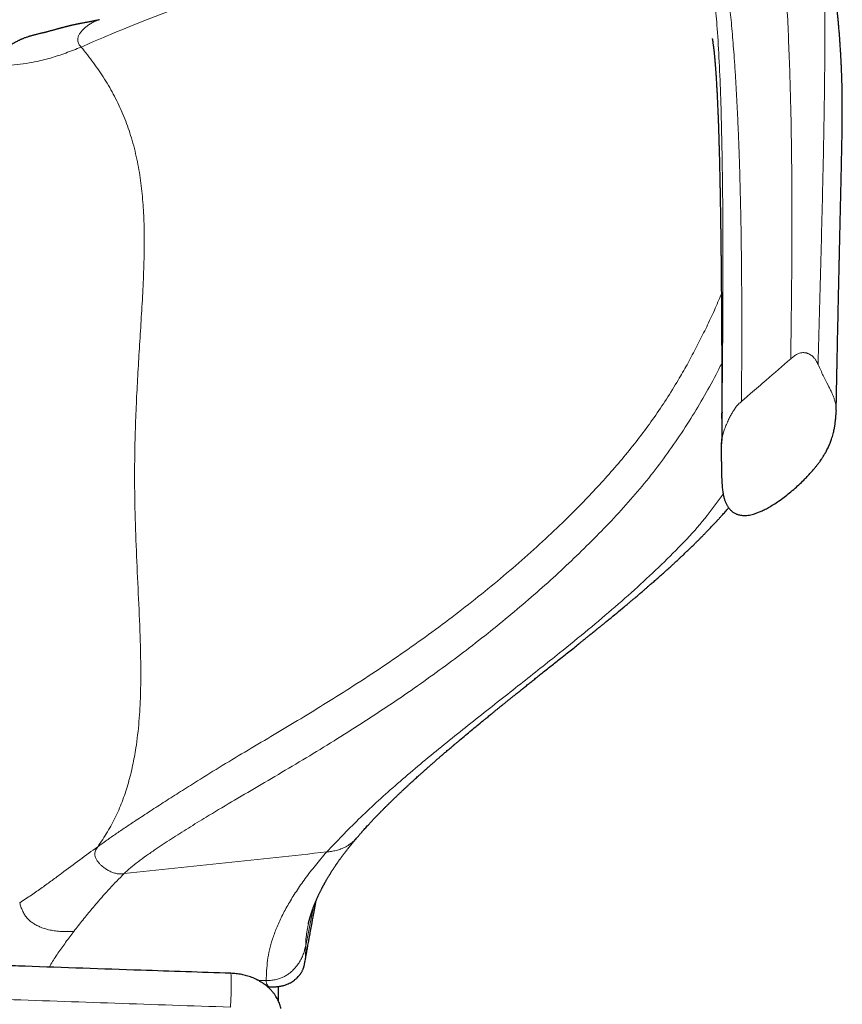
# Model space of a CAD drawing. Header units: millimetres. Extents: x 8 to 1329, y 12 to 1074.
# Tile 233 of 619: x 1265 to 1304, y 164 to 210. Entities that reach past the tile are written whole.
import ezdxf

# ---------------------------------------------------------------- set-up
doc = ezdxf.new("R2010")
doc.units = ezdxf.units.MM

msp = doc.modelspace()

# ---------------------------------------------------------------- linework, layer by layer
at = {"color": 7, "linetype": 'Continuous', "lineweight": 30}
for p, q in [((1303.609, 192.108), (1303.607, 192.014)), ((1298.256, 191.732), (1298.259, 191.982)), ((1298.242, 190.506), (1298.245, 190.604)), ((1281.155, 172.095), (1281.146, 172.085)), ((1278.689, 166.199), (1278.69, 166.208)), ((1276.952, 165.077), (1277.081, 165.08))]:
    msp.add_line(p, q, dxfattribs=at)
at = {"color": 252, "linetype": 'Continuous', "lineweight": 0}
for p, q in [((1278.734, 167.02), (1279.107, 168.835)), ((1276.531, 165.372), (1276.88, 165.38)), ((1276.536, 165.369), (1276.88, 165.377)), ((1276.88, 165.377), (1276.88, 165.38))]:
    msp.add_line(p, q, dxfattribs=at)
for points, knots in [([(1301.483, 194.534), (1301.499, 195.672), (1301.531, 197.948), (1301.548, 201.309), (1301.526, 204.6), (1301.456, 207.75), (1301.351, 210.304), (1301.249, 212.255), (1301.16, 213.685), (1301.069, 214.893), (1300.969, 215.966), (1300.858, 216.828), (1300.731, 217.44), (1300.562, 217.892), (1300.359, 218.083), (1300.166, 218.037), (1300.073, 217.987), (1300.069, 217.985)], [0, 0, 0, 0, 0.077394, 0.154764, 0.232184, 0.309527, 0.386892, 0.435241, 0.483588, 0.531972, 0.580311, 0.64473, 0.709274, 0.773721, 0.884257, 0.994804, 1, 1, 1, 1]), ([(1287.659, 215.559), (1287.736, 215.568), (1288.083, 215.608), (1288.667, 215.666), (1289.395, 215.734), (1290.073, 215.789), (1290.706, 215.837), (1291.31, 215.877), (1291.884, 215.913), (1292.427, 215.945), (1292.933, 215.973), (1293.4, 216), (1293.829, 216.026), (1294.227, 216.054), (1294.594, 216.085), (1294.927, 216.12), (1295.232, 216.162), (1295.512, 216.207), (1295.772, 216.256), (1296.017, 216.304), (1296.246, 216.358), (1296.461, 216.409), (1296.663, 216.445), (1296.827, 216.455), (1296.966, 216.439), (1297.085, 216.404), (1297.204, 216.344), (1297.324, 216.254), (1297.432, 216.141), (1297.529, 216.012), (1297.615, 215.877), (1297.7, 215.716), (1297.784, 215.526), (1297.863, 215.32), (1297.935, 215.104), (1298, 214.884), (1298.065, 214.64), (1298.129, 214.371), (1298.192, 214.081), (1298.252, 213.771), (1298.311, 213.441), (1298.368, 213.084), (1298.425, 212.701), (1298.481, 212.293), (1298.535, 211.861), (1298.588, 211.404), (1298.639, 210.924), (1298.689, 210.421), (1298.736, 209.896), (1298.781, 209.352), (1298.828, 208.742), (1298.875, 208.061), (1298.922, 207.307), (1298.964, 206.531), (1299.002, 205.737), (1299.037, 204.928), (1299.069, 204.055), (1299.098, 203.117), (1299.124, 202.114), (1299.146, 201.098), (1299.165, 199.924), (1299.18, 198.59), (1299.189, 197.095), (1299.19, 195.586), (1299.185, 194.068), (1299.176, 193.049), (1299.172, 192.54)], [0, 0, 0, 0, 0.007877, 0.035505, 0.063134, 0.088461, 0.113789, 0.139116, 0.164442, 0.189767, 0.215093, 0.239709, 0.264324, 0.288937, 0.313552, 0.338169, 0.362345, 0.386519, 0.410694, 0.434867, 0.459044, 0.483222, 0.507397, 0.531565, 0.546761, 0.561962, 0.577161, 0.592355, 0.607543, 0.618523, 0.629502, 0.640492, 0.651492, 0.662494, 0.671135, 0.679771, 0.688401, 0.697027, 0.705651, 0.713819, 0.721992, 0.730177, 0.738363, 0.746544, 0.75472, 0.762895, 0.771071, 0.779248, 0.787424, 0.795599, 0.803774, 0.814031, 0.824291, 0.834552, 0.844806, 0.855056, 0.865307, 0.877392, 0.889482, 0.901576, 0.91367, 0.930938, 0.948199, 0.965463, 0.98273, 1, 1, 1, 1]), ([(1302.812, 216.288), (1302.814, 216.278), (1302.827, 216.221), (1302.849, 216.098), (1302.878, 215.915), (1302.906, 215.707), (1302.93, 215.489), (1302.952, 215.267), (1302.971, 215.044), (1302.988, 214.801), (1303.005, 214.534), (1303.02, 214.243), (1303.034, 213.926), (1303.047, 213.569), (1303.059, 213.167), (1303.069, 212.718), (1303.077, 212.24), (1303.083, 211.737), (1303.087, 211.209), (1303.089, 210.645), (1303.089, 210.045), (1303.087, 209.409), (1303.083, 208.755), (1303.078, 208.083), (1303.07, 207.397), (1303.061, 206.696), (1303.049, 205.894), (1303.034, 204.988), (1303.014, 203.975), (1302.991, 202.948), (1302.964, 201.759), (1302.93, 200.406), (1302.89, 198.887), (1302.848, 197.355), (1302.806, 195.815), (1302.778, 194.783), (1302.764, 194.267)], [0, 0, 0, 0, 0.005251, 0.030547, 0.055854, 0.081201, 0.10652, 0.126984, 0.147349, 0.167761, 0.188413, 0.209482, 0.230889, 0.252379, 0.277304, 0.302144, 0.327047, 0.352018, 0.376975, 0.401891, 0.428685, 0.45551, 0.482319, 0.509074, 0.535831, 0.562647, 0.58948, 0.626303, 0.663106, 0.699944, 0.736747, 0.789379, 0.842085, 0.894733, 0.947389, 1, 1, 1, 1]), ([(1298.259, 191.982), (1298.267, 192.672), (1298.289, 194.543), (1298.306, 197.554), (1298.305, 200.525), (1298.285, 202.967), (1298.253, 204.902), (1298.204, 206.752), (1298.134, 208.481), (1298.044, 209.964), (1297.939, 211.197), (1297.823, 212.192), (1297.687, 213.065), (1297.54, 213.733), (1297.388, 214.24), (1297.243, 214.605), (1297.096, 214.875), (1296.949, 215.07), (1296.801, 215.206), (1296.651, 215.292), (1296.378, 215.37), (1296.002, 215.259), (1295.393, 215.062), (1294.667, 214.932), (1293.783, 214.862), (1292.693, 214.827), (1291.305, 214.792), (1289.575, 214.734), (1287.525, 214.579), (1285.268, 214.309), (1282.82, 213.903), (1280.438, 213.389), (1278.207, 212.805), (1276.204, 212.199), (1274.244, 211.538), (1272.481, 210.894), (1270.852, 210.274), (1269.362, 209.664), (1268.589, 209.326), (1268.201, 209.157)], [0, 0, 0, 0, 0.0149484, 0.0405487, 0.0661492, 0.0815234, 0.0968971, 0.112246, 0.1276413, 0.1429733, 0.1557663, 0.1685776, 0.1813312, 0.1958854, 0.2075955, 0.2192183, 0.2307877, 0.2423397, 0.2539146, 0.2655021, 0.277072, 0.3182331, 0.3594035, 0.4005702, 0.4412533, 0.481612, 0.5219457, 0.5703508, 0.618745, 0.6667011, 0.7143626, 0.7619234, 0.7959625, 0.8299737, 0.8639414, 0.8979912, 0.9319568, 0.9659652, 1, 1, 1, 1]), ([(1268.201, 209.157), (1268.182, 209.18), (1268.143, 209.227), (1268.09, 209.302), (1268.053, 209.386), (1268.036, 209.476), (1268.043, 209.568), (1268.073, 209.67), (1268.13, 209.779), (1268.211, 209.89), (1268.305, 209.991), (1268.418, 210.094), (1268.552, 210.196), (1268.708, 210.295), (1268.874, 210.375), (1268.992, 210.425), (1269.056, 210.439), (1269.06, 210.44)], [0, 0, 0, 0, 0.049693, 0.099349, 0.149056, 0.198412, 0.24804, 0.297788, 0.372181, 0.446663, 0.521237, 0.595787, 0.695157, 0.794517, 0.893788, 0.993321, 1, 1, 1, 1]), ([(1262.771, 208.319), (1262.833, 208.315), (1262.967, 208.308), (1263.162, 208.297), (1263.356, 208.288), (1263.534, 208.282), (1263.695, 208.277), (1263.847, 208.275), (1263.995, 208.274), (1264.187, 208.274), (1264.415, 208.278), (1264.668, 208.289), (1265.039, 208.313), (1265.496, 208.363), (1266.111, 208.471), (1266.766, 208.635), (1267.479, 208.867), (1267.961, 209.06), (1268.201, 209.157)], [0, 0, 0, 0, 0.018262, 0.03926, 0.060868, 0.081551, 0.101575, 0.121536, 0.141791, 0.162134, 0.203964, 0.244975, 0.286198, 0.396479, 0.505587, 0.670855, 0.835435, 1, 1, 1, 1]), ([(1268.98, 171.651), (1269.137, 171.882), (1269.451, 172.344), (1269.845, 173.083), (1270.17, 173.854), (1270.428, 174.649), (1270.628, 175.461), (1270.801, 176.42), (1270.927, 177.528), (1270.994, 178.779), (1271.006, 180.03), (1270.974, 181.53), (1270.898, 183.28), (1270.798, 185.281), (1270.726, 187.282), (1270.7, 189.287), (1270.733, 191.062), (1270.796, 192.6), (1270.866, 193.9), (1270.944, 195.193), (1271.027, 196.489), (1271.103, 197.785), (1271.153, 198.989), (1271.171, 200.102), (1271.151, 201.122), (1271.086, 202.141), (1270.964, 203.154), (1270.773, 204.157), (1270.508, 205.111), (1270.174, 206.012), (1269.778, 206.854), (1269.313, 207.66), (1268.788, 208.432), (1268.397, 208.915), (1268.201, 209.157)], [0, 0, 0, 0, 0.021594, 0.043198, 0.064804, 0.086432, 0.108064, 0.129708, 0.162185, 0.194646, 0.227061, 0.259449, 0.311318, 0.363263, 0.4152, 0.466982, 0.519157, 0.55325, 0.586688, 0.620357, 0.653989, 0.68762, 0.721275, 0.747725, 0.774149, 0.800612, 0.827035, 0.853411, 0.879884, 0.903911, 0.927896, 0.951938, 0.975981, 1, 1, 1, 1]), ([(1298.23, 197.587), (1298.191, 197.49), (1298.048, 197.134), (1297.775, 196.517), (1297.403, 195.749), (1297.017, 194.994), (1296.624, 194.254), (1296.171, 193.469), (1295.659, 192.643), (1295.083, 191.786), (1294.475, 190.954), (1293.831, 190.136), (1293.148, 189.329), (1292.429, 188.529), (1291.599, 187.657), (1290.649, 186.715), (1289.576, 185.711), (1288.456, 184.721), (1287.289, 183.744), (1286.078, 182.783), (1284.825, 181.837), (1283.53, 180.906), (1282.186, 179.986), (1280.864, 179.122), (1279.581, 178.315), (1278.347, 177.563), (1277.105, 176.822), (1275.872, 176.093), (1274.669, 175.369), (1273.642, 174.729), (1272.772, 174.179), (1272.052, 173.718), (1271.357, 173.269), (1270.744, 172.867), (1270.216, 172.514), (1269.769, 172.21), (1269.361, 171.926), (1269.107, 171.742), (1268.98, 171.651)], [0, 0, 0, 0, 0.00843, 0.031241, 0.054054, 0.076876, 0.099691, 0.122508, 0.151612, 0.180716, 0.20982, 0.238921, 0.268021, 0.297131, 0.326258, 0.364017, 0.401773, 0.439526, 0.477279, 0.515033, 0.552111, 0.589192, 0.626277, 0.66334, 0.694759, 0.726181, 0.757603, 0.789025, 0.820447, 0.851869, 0.872608, 0.893345, 0.914084, 0.934822, 0.951116, 0.967411, 0.983705, 1, 1, 1, 1]), ([(1301.483, 194.534), (1301.1, 194.199), (1300.476, 193.652), (1299.704, 192.99), (1299.315, 192.661), (1299.172, 192.54)], [0, 0, 0, 0, 0.499997, 0.815101, 1, 1, 1, 1]), ([(1301.483, 194.534), (1301.51, 194.558), (1301.562, 194.603), (1301.639, 194.662), (1301.712, 194.712), (1301.779, 194.751), (1301.855, 194.787), (1301.945, 194.815), (1302.028, 194.825), (1302.088, 194.825), (1302.124, 194.824), (1302.161, 194.819), (1302.198, 194.813), (1302.235, 194.804), (1302.281, 194.789), (1302.343, 194.764), (1302.401, 194.732), (1302.45, 194.7), (1302.485, 194.674), (1302.521, 194.643), (1302.557, 194.608), (1302.609, 194.55), (1302.666, 194.468), (1302.72, 194.365), (1302.75, 194.298), (1302.764, 194.267)], [0, 0, 0, 0, 0.061286, 0.11684, 0.167006, 0.211853, 0.251367, 0.312474, 0.375096, 0.396499, 0.418205, 0.440243, 0.462641, 0.485427, 0.508633, 0.551141, 0.606786, 0.632812, 0.661041, 0.691531, 0.724361, 0.759637, 0.846184, 0.926655, 1, 1, 1, 1]), ([(1298.248, 194.323), (1298.16, 194.146), (1297.875, 193.58), (1297.368, 192.672), (1296.707, 191.576), (1296.001, 190.508), (1295.233, 189.455), (1294.417, 188.433), (1293.541, 187.432), (1292.625, 186.466), (1291.683, 185.525), (1290.717, 184.606), (1289.708, 183.694), (1288.657, 182.787), (1287.561, 181.884), (1286.438, 181.001), (1285.293, 180.139), (1284.128, 179.299), (1282.923, 178.464), (1281.674, 177.637), (1280.391, 176.82), (1279.086, 176.018), (1277.774, 175.235), (1276.48, 174.475), (1275.242, 173.747), (1274.164, 173.101), (1273.227, 172.527), (1272.432, 172.021), (1271.776, 171.59), (1271.258, 171.233), (1270.869, 170.946), (1270.513, 170.664), (1270.315, 170.48), (1270.217, 170.389)], [0, 0, 0, 0, 0.0166988, 0.0533376, 0.0899772, 0.1292321, 0.168487, 0.2077447, 0.2469995, 0.2862544, 0.3235597, 0.3608651, 0.3981702, 0.435475, 0.4727801, 0.5100856, 0.5452597, 0.5804337, 0.6156075, 0.6507806, 0.6859543, 0.7211276, 0.7563009, 0.7914756, 0.8266485, 0.8618217, 0.8876156, 0.9134037, 0.9392008, 0.9544034, 0.9696016, 0.9847976, 1, 1, 1, 1]), ([(1302.764, 194.267), (1302.848, 194.086), (1303.023, 193.709), (1303.202, 193.371), (1303.321, 193.134), (1303.395, 192.979), (1303.462, 192.828), (1303.518, 192.68), (1303.577, 192.487), (1303.618, 192.299), (1303.611, 192.159), (1303.609, 192.108)], [0, 0, 0, 0, 0.158686, 0.330048, 0.403487, 0.480074, 0.559963, 0.643217, 0.729831, 0.901403, 1, 1, 1, 1]), ([(1298.245, 190.604), (1298.245, 190.605), (1298.245, 190.647), (1298.253, 190.741), (1298.273, 190.862), (1298.298, 190.968), (1298.321, 191.053), (1298.35, 191.145), (1298.384, 191.245), (1298.425, 191.351), (1298.472, 191.465), (1298.521, 191.577), (1298.569, 191.683), (1298.617, 191.779), (1298.663, 191.869), (1298.709, 191.953), (1298.754, 192.029), (1298.819, 192.136), (1298.911, 192.268), (1299.036, 192.416), (1299.127, 192.499), (1299.172, 192.54)], [0, 0, 0, 0, 0.001581, 0.06384, 0.138993, 0.176058, 0.216425, 0.260324, 0.307918, 0.359288, 0.414406, 0.473135, 0.52343, 0.571508, 0.617076, 0.6599, 0.6998, 0.736649, 0.829528, 0.917494, 1, 1, 1, 1]), ([(1279.723, 171.408), (1280.205, 171.915), (1281.169, 172.928), (1282.895, 174.507), (1284.837, 176.138), (1286.869, 177.76), (1288.828, 179.299), (1291.009, 181.026), (1293.307, 182.913), (1295.599, 185.012), (1297.254, 186.732), (1298.071, 187.851), (1298.316, 188.187)], [0, 0, 0, 0, 0.08782, 0.175644, 0.263469, 0.351301, 0.439128, 0.526955, 0.664968, 0.802981, 0.940992, 1, 1, 1, 1]), ([(1281.146, 172.085), (1281.099, 172.033), (1281.001, 171.924), (1280.821, 171.779), (1280.616, 171.648), (1280.394, 171.546), (1280.168, 171.475), (1279.944, 171.432), (1279.796, 171.416), (1279.723, 171.408)], [0, 0, 0, 0, 0.129657, 0.272761, 0.428237, 0.579239, 0.724432, 0.864061, 1, 1, 1, 1]), ([(1268.98, 171.651), (1268.7, 171.447), (1268.141, 171.039), (1267.438, 170.513), (1266.844, 170.076), (1266.374, 169.737), (1265.877, 169.388), (1265.506, 169.144), (1265.321, 169.022)], [0, 0, 0, 0, 0.2491737, 0.4982931, 0.6237028, 0.7491672, 0.8746847, 1, 1, 1, 1]), ([(1270.217, 170.389), (1270.156, 170.382), (1270.034, 170.37), (1269.851, 170.39), (1269.676, 170.442), (1269.509, 170.518), (1269.353, 170.612), (1269.219, 170.712), (1269.107, 170.814), (1269.015, 170.915), (1268.935, 171.025), (1268.877, 171.138), (1268.844, 171.251), (1268.839, 171.36), (1268.866, 171.466), (1268.916, 171.563), (1268.959, 171.621), (1268.98, 171.651)], [0, 0, 0, 0, 0.0834212, 0.1666848, 0.2500104, 0.3333117, 0.416802, 0.5001768, 0.5626866, 0.6251776, 0.6877691, 0.7502522, 0.8002745, 0.850044, 0.8998508, 0.9498621, 1, 1, 1, 1]), ([(1270.217, 170.389), (1271.801, 170.557), (1274.97, 170.893), (1278.138, 171.236), (1279.723, 171.408)], [0, 0, 0, 0, 0.499943, 1, 1, 1, 1]), ([(1279.723, 171.408), (1279.541, 171.197), (1279.178, 170.776), (1278.706, 170.16), (1278.287, 169.558), (1277.924, 168.969), (1277.614, 168.393), (1277.362, 167.842), (1277.169, 167.315), (1277.028, 166.812), (1276.94, 166.322), (1276.9, 165.841), (1276.886, 165.534), (1276.88, 165.38)], [0, 0, 0, 0, 0.093297, 0.186613, 0.27995, 0.373301, 0.466661, 0.560018, 0.648038, 0.736051, 0.824048, 0.912031, 1, 1, 1, 1]), ([(1267.861, 167.681), (1267.929, 167.77), (1268.067, 167.947), (1268.28, 168.215), (1268.497, 168.482), (1268.719, 168.75), (1268.965, 169.042), (1269.239, 169.358), (1269.546, 169.699), (1269.865, 170.042), (1270.1, 170.273), (1270.217, 170.389)], [0, 0, 0, 0, 0.09961, 0.199304, 0.298941, 0.398614, 0.498275, 0.623513, 0.749136, 0.87461, 1, 1, 1, 1]), ([(1265.321, 169.022), (1265.34, 168.96), (1265.379, 168.836), (1265.447, 168.652), (1265.538, 168.478), (1265.653, 168.318), (1265.793, 168.179), (1265.95, 168.06), (1266.121, 167.96), (1266.321, 167.868), (1266.55, 167.79), (1266.807, 167.729), (1267.069, 167.689), (1267.332, 167.67), (1267.597, 167.669), (1267.773, 167.677), (1267.861, 167.681)], [0, 0, 0, 0, 0.062541, 0.124966, 0.187482, 0.249995, 0.312342, 0.374921, 0.437435, 0.499984, 0.583283, 0.666556, 0.749947, 0.833202, 0.916597, 1, 1, 1, 1]), ([(1267.861, 167.681), (1267.731, 167.51), (1267.472, 167.168), (1267.113, 166.656), (1266.85, 166.269), (1266.738, 166.053), (1266.714, 166.007)], [0, 0, 0, 0, 0.306106, 0.612201, 0.918327, 1, 1, 1, 1]), ([(1278.734, 167.02), (1278.737, 167.121), (1278.743, 167.323), (1278.785, 167.649), (1278.825, 167.887), (1278.857, 168.017), (1278.86, 168.032)], [0, 0, 0, 0, 0.319708, 0.639412, 0.959127, 1, 1, 1, 1]), ([(1276.88, 165.377), (1276.949, 165.379), (1277.089, 165.383), (1277.301, 165.408), (1277.496, 165.458), (1277.671, 165.529), (1277.825, 165.612), (1277.973, 165.714), (1278.128, 165.845), (1278.281, 166.008), (1278.424, 166.202), (1278.538, 166.405), (1278.625, 166.611), (1278.687, 166.817), (1278.718, 166.953), (1278.734, 167.02)], [0, 0, 0, 0, 0.076405, 0.154227, 0.234618, 0.297119, 0.361575, 0.427737, 0.495082, 0.585434, 0.674723, 0.761294, 0.844168, 0.923345, 1, 1, 1, 1]), ([(1278.69, 166.208), (1278.696, 166.243), (1278.712, 166.339), (1278.731, 166.561), (1278.737, 166.809), (1278.735, 166.95), (1278.734, 167.02)], [0, 0, 0, 0, 0.163417, 0.442306, 0.721134, 1, 1, 1, 1]), ([(1275.205, 164.131), (1275.208, 164.176), (1275.214, 164.268), (1275.223, 164.421), (1275.23, 164.582), (1275.236, 164.746), (1275.24, 164.909), (1275.243, 165.068), (1275.244, 165.216), (1275.244, 165.352), (1275.242, 165.47), (1275.238, 165.569), (1275.233, 165.644), (1275.227, 165.694), (1275.221, 165.717), (1275.217, 165.714), (1275.216, 165.713)], [0, 0, 0, 0, 0.074674, 0.149347, 0.224021, 0.298695, 0.373368, 0.448042, 0.522716, 0.597389, 0.672063, 0.746737, 0.82141, 0.896084, 0.970758, 1, 1, 1, 1]), ([(1276.88, 165.377), (1276.883, 165.333), (1276.89, 165.245), (1276.936, 165.155), (1276.993, 165.1), (1277.043, 165.077), (1277.074, 165.082), (1277.081, 165.084)], [0, 0, 0, 0, 0.234757, 0.469518, 0.704288, 0.93905, 1, 1, 1, 1]), ([(1275.205, 164.131), (1273.398, 164.19), (1269.783, 164.31), (1266.169, 164.438), (1264.361, 164.501)], [0, 0, 0, 0, 0.499999, 1, 1, 1, 1])]:
    msp.add_open_spline(points, degree=3, knots=knots, dxfattribs=at)
at = {"color": 7, "linetype": 'Continuous', "lineweight": 30}
for points, knots in [([(1303.617, 192.108), (1303.617, 192.145), (1303.62, 192.28), (1303.624, 192.501), (1303.629, 192.757), (1303.633, 192.981), (1303.637, 193.171), (1303.64, 193.328), (1303.642, 193.452), (1303.644, 193.549), (1303.646, 193.628), (1303.647, 193.701), (1303.649, 193.777), (1303.65, 193.861), (1303.652, 193.952), (1303.654, 194.05), (1303.657, 194.19), (1303.661, 194.376), (1303.666, 194.61), (1303.672, 194.93), (1303.68, 195.337), (1303.691, 195.832), (1303.7, 196.26), (1303.707, 196.614), (1303.713, 196.891), (1303.72, 197.182), (1303.726, 197.492), (1303.734, 197.825), (1303.74, 198.108), (1303.745, 198.336), (1303.749, 198.502), (1303.752, 198.666), (1303.756, 198.817), (1303.759, 198.946), (1303.761, 199.054), (1303.763, 199.15), (1303.765, 199.243), (1303.767, 199.338), (1303.771, 199.491), (1303.776, 199.707), (1303.782, 199.992), (1303.789, 200.296), (1303.796, 200.618), (1303.804, 200.958), (1303.811, 201.268), (1303.818, 201.547), (1303.823, 201.785), (1303.828, 202.01), (1303.833, 202.216), (1303.837, 202.4), (1303.841, 202.562), (1303.844, 202.692), (1303.846, 202.796), (1303.848, 202.879), (1303.85, 202.961), (1303.852, 203.051), (1303.854, 203.152), (1303.857, 203.263), (1303.859, 203.381), (1303.862, 203.503), (1303.865, 203.628), (1303.867, 203.75), (1303.87, 203.88), (1303.873, 204.017), (1303.876, 204.161), (1303.879, 204.302), (1303.882, 204.442), (1303.884, 204.579), (1303.887, 204.708), (1303.889, 204.812), (1303.89, 204.892), (1303.891, 204.957), (1303.892, 205.03), (1303.894, 205.11), (1303.895, 205.188), (1303.896, 205.258), (1303.897, 205.315), (1303.897, 205.365), (1303.898, 205.418), (1303.899, 205.479), (1303.899, 205.549), (1303.9, 205.628), (1303.901, 205.714), (1303.902, 205.801), (1303.902, 205.897), (1303.903, 206.006), (1303.903, 206.124), (1303.904, 206.265), (1303.903, 206.375), (1303.903, 206.489), (1303.902, 206.638), (1303.901, 206.78), (1303.899, 206.911), (1303.898, 207.014), (1303.896, 207.117), (1303.894, 207.218), (1303.892, 207.312), (1303.89, 207.398), (1303.888, 207.482), (1303.886, 207.565), (1303.883, 207.652), (1303.88, 207.738), (1303.878, 207.82), (1303.875, 207.891), (1303.873, 207.951), (1303.871, 208.008), (1303.868, 208.07), (1303.865, 208.147), (1303.861, 208.239), (1303.857, 208.33), (1303.853, 208.411), (1303.85, 208.477), (1303.847, 208.537), (1303.843, 208.603), (1303.839, 208.68), (1303.835, 208.761), (1303.831, 208.833), (1303.827, 208.893), (1303.824, 208.949), (1303.82, 209.021), (1303.814, 209.113), (1303.807, 209.216), (1303.8, 209.313), (1303.794, 209.401), (1303.788, 209.483), (1303.783, 209.563), (1303.777, 209.641), (1303.771, 209.721), (1303.764, 209.81), (1303.756, 209.908), (1303.748, 210.002), (1303.741, 210.088), (1303.734, 210.159), (1303.729, 210.225), (1303.722, 210.302), (1303.713, 210.394), (1303.704, 210.491), (1303.695, 210.587), (1303.684, 210.694), (1303.672, 210.817), (1303.658, 210.953), (1303.644, 211.084), (1303.631, 211.207), (1303.618, 211.325), (1303.605, 211.441), (1303.591, 211.558), (1303.576, 211.684), (1303.559, 211.825), (1303.539, 211.987), (1303.516, 212.17), (1303.491, 212.359), (1303.466, 212.541), (1303.444, 212.705), (1303.424, 212.843), (1303.407, 212.963), (1303.391, 213.067), (1303.376, 213.168), (1303.361, 213.27), (1303.344, 213.382), (1303.324, 213.512), (1303.3, 213.662), (1303.275, 213.814), (1303.253, 213.949), (1303.232, 214.073), (1303.211, 214.199), (1303.189, 214.33), (1303.165, 214.467), (1303.14, 214.605), (1303.116, 214.74), (1303.093, 214.864), (1303.069, 214.996), (1303.041, 215.145), (1303.012, 215.296), (1302.985, 215.438), (1302.961, 215.56), (1302.938, 215.673), (1302.921, 215.761), (1302.908, 215.825), (1302.897, 215.879), (1302.883, 215.948), (1302.864, 216.041), (1302.84, 216.157), (1302.822, 216.242), (1302.812, 216.289)], [0, 0, 0, 0, 0.0040022, 0.0142383, 0.023311, 0.0312185, 0.0379594, 0.0435327, 0.047938, 0.0511747, 0.053902, 0.0563504, 0.0590718, 0.0620665, 0.0653345, 0.0688761, 0.0726915, 0.0803983, 0.089022, 0.0981757, 0.115272, 0.1333243, 0.1523214, 0.162171, 0.172255, 0.1828431, 0.1943756, 0.2068606, 0.2202975, 0.2265103, 0.2329063, 0.2394686, 0.2454513, 0.2504501, 0.2544658, 0.2581141, 0.2617178, 0.2654814, 0.2694047, 0.2799304, 0.2914516, 0.3039457, 0.3174075, 0.3318302, 0.3472051, 0.3578695, 0.3689219, 0.3794659, 0.3890197, 0.397971, 0.4058442, 0.4126426, 0.4173626, 0.4213803, 0.4253259, 0.4299775, 0.4353353, 0.4413968, 0.4477537, 0.4547122, 0.4617947, 0.4687906, 0.4757008, 0.4843919, 0.492947, 0.5014854, 0.5101761, 0.5190211, 0.5276831, 0.5355439, 0.5395823, 0.5437778, 0.5486402, 0.5541694, 0.5598883, 0.5646424, 0.5685034, 0.5716356, 0.5749224, 0.5792089, 0.5839301, 0.5892299, 0.5951276, 0.6011824, 0.6065444, 0.6140575, 0.6220049, 0.6291609, 0.6359852, 0.6430305, 0.6509659, 0.6603461, 0.6653544, 0.6703382, 0.6752848, 0.679949, 0.6841812, 0.6878084, 0.6912415, 0.6948845, 0.698181, 0.7020518, 0.7054736, 0.7082039, 0.7105475, 0.7127459, 0.7150027, 0.7179991, 0.7218028, 0.7256532, 0.7285871, 0.7310469, 0.7331525, 0.7354664, 0.7384216, 0.7416503, 0.7443691, 0.7464118, 0.7481551, 0.7504581, 0.7542592, 0.7582588, 0.7617194, 0.7646497, 0.7673525, 0.7701128, 0.7729336, 0.7756307, 0.7784267, 0.7816989, 0.7856895, 0.7889405, 0.7911525, 0.793232, 0.7960442, 0.7995944, 0.803333, 0.8067596, 0.8098771, 0.8146965, 0.819205, 0.8238304, 0.828501, 0.8326681, 0.8362591, 0.8403613, 0.8445859, 0.8494703, 0.85527, 0.8615897, 0.8682262, 0.874498, 0.8800856, 0.8850418, 0.8887239, 0.8921025, 0.8954217, 0.898712, 0.9023974, 0.9068078, 0.912131, 0.9174495, 0.9217887, 0.9255841, 0.9298769, 0.9343936, 0.9388096, 0.9437136, 0.9481368, 0.9522978, 0.9563066, 0.9612585, 0.9672419, 0.9714702, 0.9755755, 0.9794567, 0.9828487, 0.9843885, 0.9859615, 0.9882672, 0.9913716, 0.9952801, 1, 1, 1, 1]), ([(1269.057, 210.44), (1269.037, 210.434), (1268.998, 210.423), (1268.941, 210.409), (1268.885, 210.397), (1268.831, 210.385), (1268.77, 210.372), (1268.701, 210.359), (1268.62, 210.344), (1268.541, 210.329), (1268.465, 210.316), (1268.394, 210.303), (1268.324, 210.29), (1268.263, 210.279), (1268.212, 210.269), (1268.168, 210.261), (1268.128, 210.253), (1268.094, 210.246), (1268.063, 210.24), (1268.034, 210.234), (1268, 210.227), (1267.962, 210.219), (1267.921, 210.21), (1267.879, 210.201), (1267.838, 210.192), (1267.8, 210.184), (1267.765, 210.176), (1267.734, 210.169), (1267.705, 210.162), (1267.677, 210.156), (1267.649, 210.149), (1267.619, 210.142), (1267.588, 210.134), (1267.556, 210.126), (1267.519, 210.117), (1267.478, 210.107), (1267.429, 210.094), (1267.377, 210.081), (1267.323, 210.066), (1267.271, 210.053), (1267.225, 210.04), (1267.183, 210.029), (1267.141, 210.017), (1267.096, 210.004), (1267.047, 209.991), (1266.997, 209.977), (1266.945, 209.962), (1266.887, 209.946), (1266.823, 209.929), (1266.758, 209.911), (1266.694, 209.893), (1266.632, 209.877), (1266.573, 209.862), (1266.52, 209.849), (1266.471, 209.836), (1266.425, 209.825), (1266.378, 209.814), (1266.326, 209.801), (1266.266, 209.787), (1266.199, 209.77), (1266.13, 209.754), (1266.068, 209.738), (1266.016, 209.724), (1265.968, 209.712), (1265.923, 209.7), (1265.879, 209.688), (1265.84, 209.676), (1265.802, 209.665), (1265.762, 209.653), (1265.712, 209.637), (1265.652, 209.618), (1265.587, 209.595), (1265.524, 209.572), (1265.47, 209.551), (1265.424, 209.532), (1265.381, 209.513), (1265.337, 209.493), (1265.287, 209.47), (1265.226, 209.44), (1265.155, 209.403), (1265.081, 209.36), (1265.009, 209.317), (1264.945, 209.275), (1264.889, 209.239), (1264.843, 209.207), (1264.802, 209.18), (1264.763, 209.153), (1264.728, 209.128), (1264.694, 209.105), (1264.664, 209.085), (1264.636, 209.065), (1264.619, 209.055), (1264.608, 209.047), (1264.6, 209.042), (1264.6, 209.042), (1264.613, 209.049), (1264.633, 209.06), (1264.646, 209.066), (1264.661, 209.074), (1264.675, 209.081), (1264.689, 209.088), (1264.703, 209.095), (1264.711, 209.098), (1264.711, 209.098), (1264.698, 209.093), (1264.668, 209.08), (1264.621, 209.061), (1264.557, 209.035), (1264.507, 209.015), (1264.479, 209.004)], [0, 0, 0, 0, 0.023545, 0.045798, 0.066757, 0.086423, 0.10502, 0.129894, 0.155721, 0.18251, 0.203227, 0.224469, 0.24487, 0.263365, 0.276564, 0.288592, 0.299448, 0.309177, 0.315766, 0.323266, 0.331677, 0.340997, 0.351224, 0.36195, 0.371837, 0.380784, 0.389149, 0.396487, 0.402837, 0.409047, 0.415466, 0.422092, 0.428927, 0.435971, 0.443731, 0.452781, 0.463122, 0.474756, 0.486625, 0.497656, 0.507567, 0.516357, 0.524026, 0.534544, 0.544908, 0.555141, 0.565846, 0.578325, 0.592621, 0.607173, 0.620955, 0.633842, 0.645836, 0.657267, 0.665504, 0.673814, 0.6822, 0.690773, 0.700109, 0.710289, 0.720807, 0.729132, 0.736054, 0.741736, 0.747057, 0.75215, 0.757018, 0.76031, 0.764353, 0.769452, 0.7756, 0.782622, 0.78897, 0.794276, 0.798918, 0.802779, 0.807222, 0.812335, 0.818117, 0.82627, 0.834789, 0.843656, 0.852107, 0.859396, 0.86567, 0.872356, 0.878223, 0.884417, 0.890045, 0.894967, 0.899343, 0.903708, 0.909059, 0.915268, 0.924714, 0.933971, 0.93878, 0.942451, 0.944973, 0.947623, 0.951186, 0.955368, 0.959401, 0.963915, 0.968553, 0.974361, 0.981509, 0.990051, 1, 1, 1, 1]), ([(1297.804, 209.555), (1297.804, 209.555), (1297.804, 209.555), (1297.807, 209.537), (1297.813, 209.498), (1297.82, 209.45), (1297.827, 209.401), (1297.834, 209.349), (1297.841, 209.301), (1297.846, 209.267), (1297.849, 209.244), (1297.852, 209.226), (1297.853, 209.213), (1297.855, 209.202), (1297.856, 209.191), (1297.858, 209.181), (1297.859, 209.169), (1297.861, 209.156), (1297.863, 209.142), (1297.865, 209.125), (1297.867, 209.103), (1297.87, 209.081), (1297.873, 209.058), (1297.875, 209.038), (1297.877, 209.02), (1297.879, 209.006), (1297.88, 208.995), (1297.881, 208.986), (1297.882, 208.977), (1297.883, 208.967), (1297.884, 208.958), (1297.885, 208.948), (1297.887, 208.931), (1297.89, 208.9), (1297.895, 208.848), (1297.902, 208.779), (1297.91, 208.696), (1297.918, 208.604), (1297.926, 208.508), (1297.934, 208.416), (1297.941, 208.336), (1297.946, 208.267), (1297.951, 208.208), (1297.955, 208.151), (1297.96, 208.093), (1297.965, 208.028), (1297.97, 207.95), (1297.976, 207.86), (1297.983, 207.761), (1297.99, 207.651), (1297.999, 207.498), (1298.01, 207.303), (1298.023, 207.069), (1298.035, 206.835), (1298.044, 206.637), (1298.052, 206.477), (1298.057, 206.355), (1298.062, 206.234), (1298.067, 206.117), (1298.071, 206.01), (1298.075, 205.923), (1298.077, 205.854), (1298.08, 205.794), (1298.082, 205.727), (1298.085, 205.644), (1298.089, 205.545), (1298.093, 205.429), (1298.097, 205.296), (1298.102, 205.145), (1298.108, 204.974), (1298.114, 204.781), (1298.12, 204.572), (1298.126, 204.355), (1298.132, 204.14), (1298.137, 203.931), (1298.142, 203.729), (1298.147, 203.51), (1298.152, 203.276), (1298.158, 203.03), (1298.162, 202.8), (1298.166, 202.587), (1298.17, 202.392), (1298.173, 202.215), (1298.176, 202.056), (1298.179, 201.911), (1298.182, 201.706), (1298.186, 201.443), (1298.19, 201.183), (1298.193, 200.991), (1298.195, 200.853), (1298.197, 200.699), (1298.2, 200.524), (1298.202, 200.326), (1298.205, 200.109), (1298.208, 199.879), (1298.21, 199.66), (1298.213, 199.456), (1298.215, 199.272), (1298.216, 199.097), (1298.218, 198.922), (1298.22, 198.742), (1298.222, 198.547), (1298.224, 198.339), (1298.226, 198.069), (1298.229, 197.742), (1298.231, 197.425), (1298.233, 197.168), (1298.235, 196.965), (1298.236, 196.755), (1298.238, 196.541), (1298.239, 196.334), (1298.24, 196.144), (1298.241, 195.974), (1298.242, 195.814), (1298.243, 195.654), (1298.244, 195.482), (1298.245, 195.298), (1298.245, 195.101), (1298.246, 194.897), (1298.247, 194.707), (1298.248, 194.539), (1298.248, 194.387), (1298.249, 194.233), (1298.249, 194.071), (1298.25, 193.905), (1298.25, 193.746), (1298.25, 193.594), (1298.251, 193.45), (1298.251, 193.308), (1298.251, 193.176), (1298.251, 193.054), (1298.251, 192.947), (1298.251, 192.845), (1298.251, 192.742), (1298.251, 192.633), (1298.251, 192.521), (1298.251, 192.413), (1298.251, 192.263), (1298.251, 192.058), (1298.25, 191.814), (1298.249, 191.569), (1298.249, 191.382), (1298.248, 191.248), (1298.248, 191.159), (1298.247, 191.068), (1298.246, 190.975), (1298.246, 190.885), (1298.245, 190.797), (1298.245, 190.717), (1298.244, 190.661), (1298.244, 190.621), (1298.244, 190.582), (1298.243, 190.561), (1298.243, 190.551)], [0, 0, 0, 0, 0.005114, 0.01392, 0.023057, 0.032648, 0.042783, 0.053467, 0.064471, 0.070457, 0.075999, 0.081097, 0.085825, 0.091003, 0.096866, 0.102953, 0.108674, 0.113743, 0.118357, 0.123459, 0.129193, 0.134853, 0.140116, 0.145079, 0.1499, 0.154839, 0.158857, 0.163524, 0.168176, 0.172104, 0.175302, 0.178224, 0.181208, 0.187665, 0.194836, 0.202872, 0.21163, 0.220858, 0.230497, 0.23869, 0.245895, 0.252087, 0.25736, 0.262499, 0.267696, 0.273216, 0.280089, 0.287554, 0.295421, 0.303616, 0.312058, 0.327129, 0.341417, 0.35494, 0.36795, 0.374586, 0.381101, 0.387496, 0.39374, 0.39928, 0.403903, 0.406957, 0.409579, 0.412812, 0.416839, 0.42166, 0.427166, 0.433437, 0.440473, 0.448277, 0.457038, 0.466603, 0.47625, 0.485525, 0.494419, 0.502928, 0.511048, 0.521762, 0.531721, 0.540927, 0.549383, 0.55709, 0.563929, 0.570041, 0.575508, 0.580775, 0.593591, 0.605556, 0.610128, 0.615238, 0.620971, 0.627428, 0.634712, 0.642826, 0.651373, 0.659961, 0.666738, 0.673529, 0.679887, 0.685573, 0.692408, 0.699179, 0.706452, 0.714573, 0.727996, 0.7412, 0.748055, 0.755177, 0.762569, 0.770234, 0.777684, 0.784331, 0.790172, 0.795521, 0.801095, 0.807057, 0.813598, 0.820582, 0.827864, 0.835082, 0.840664, 0.845627, 0.851259, 0.857107, 0.86291, 0.869006, 0.874213, 0.879451, 0.88462, 0.889584, 0.89387, 0.897885, 0.90144, 0.905274, 0.909343, 0.91354, 0.917742, 0.921549, 0.930591, 0.940719, 0.950322, 0.960099, 0.963686, 0.967478, 0.97162, 0.975676, 0.980086, 0.984438, 0.988897, 0.992405, 0.994887, 0.99771, 1, 1, 1, 1]), ([(1298.235, 189.712), (1298.235, 189.706), (1298.235, 189.671), (1298.235, 189.603), (1298.235, 189.518), (1298.235, 189.435), (1298.236, 189.351), (1298.237, 189.259), (1298.239, 189.13), (1298.242, 188.986), (1298.248, 188.842), (1298.256, 188.696), (1298.266, 188.556), (1298.279, 188.43), (1298.294, 188.316), (1298.31, 188.214), (1298.329, 188.116), (1298.349, 188.029), (1298.37, 187.955), (1298.39, 187.893), (1298.412, 187.836), (1298.436, 187.779), (1298.464, 187.72), (1298.496, 187.661), (1298.53, 187.606), (1298.566, 187.555), (1298.602, 187.509), (1298.642, 187.464), (1298.689, 187.417), (1298.744, 187.371), (1298.803, 187.328), (1298.863, 187.293), (1298.919, 187.265), (1298.974, 187.242), (1299.041, 187.22), (1299.124, 187.201), (1299.232, 187.188), (1299.353, 187.186), (1299.484, 187.198), (1299.611, 187.221), (1299.748, 187.255), (1299.898, 187.304), (1300.065, 187.371), (1300.248, 187.457), (1300.453, 187.567), (1300.679, 187.702), (1300.924, 187.865), (1301.176, 188.048), (1301.433, 188.249), (1301.685, 188.463), (1301.924, 188.68), (1302.124, 188.874), (1302.287, 189.042), (1302.417, 189.184), (1302.536, 189.319), (1302.64, 189.444), (1302.72, 189.546), (1302.778, 189.621), (1302.822, 189.68), (1302.869, 189.746), (1302.927, 189.829), (1302.998, 189.936), (1303.078, 190.066), (1303.167, 190.223), (1303.255, 190.399), (1303.335, 190.583), (1303.394, 190.746), (1303.439, 190.889), (1303.473, 191.012), (1303.501, 191.126), (1303.522, 191.225), (1303.537, 191.303), (1303.546, 191.355), (1303.552, 191.392), (1303.559, 191.433), (1303.567, 191.487), (1303.579, 191.574), (1303.593, 191.699), (1303.606, 191.854), (1303.61, 191.963), (1303.611, 192.014)], [0, 0, 0, 0, 0.001564, 0.010049, 0.020067, 0.029155, 0.038816, 0.04914, 0.060247, 0.080516, 0.099246, 0.116782, 0.135231, 0.15509, 0.169713, 0.185425, 0.202253, 0.218389, 0.23235, 0.244115, 0.253742, 0.264543, 0.276745, 0.289213, 0.301678, 0.313141, 0.324095, 0.335071, 0.347224, 0.360676, 0.374767, 0.387516, 0.398754, 0.408557, 0.418524, 0.4293, 0.44059, 0.456254, 0.470098, 0.482283, 0.494752, 0.508041, 0.52242, 0.538143, 0.555315, 0.576452, 0.599082, 0.623042, 0.648135, 0.674003, 0.698957, 0.722456, 0.737996, 0.752771, 0.76678, 0.779692, 0.790387, 0.796649, 0.801795, 0.807599, 0.815491, 0.825415, 0.837297, 0.851036, 0.867236, 0.882462, 0.89688, 0.907241, 0.917258, 0.926954, 0.935338, 0.94188, 0.946711, 0.949044, 0.952498, 0.957092, 0.962788, 0.974063, 0.98774, 1, 1, 1, 1]), ([(1298.261, 192.032), (1298.258, 191.783), (1298.253, 191.308), (1298.247, 190.831), (1298.244, 190.604)], [0, 0, 0, 0, 0.52366, 1, 1, 1, 1]), ([(1298.235, 189.712), (1298.235, 189.751), (1298.236, 189.859), (1298.237, 190.048), (1298.24, 190.272), (1298.242, 190.429), (1298.242, 190.506)], [0, 0, 0, 0, 0.163265, 0.45377, 0.732276, 1, 1, 1, 1]), ([(1281.153, 172.091), (1281.171, 172.112), (1281.204, 172.151), (1281.252, 172.207), (1281.294, 172.256), (1281.331, 172.297), (1281.362, 172.332), (1281.39, 172.364), (1281.418, 172.396), (1281.46, 172.443), (1281.516, 172.506), (1281.588, 172.584), (1281.656, 172.66), (1281.72, 172.728), (1281.778, 172.79), (1281.834, 172.851), (1281.892, 172.912), (1281.953, 172.976), (1282.026, 173.052), (1282.111, 173.14), (1282.208, 173.24), (1282.305, 173.339), (1282.403, 173.437), (1282.501, 173.536), (1282.604, 173.637), (1282.707, 173.738), (1282.812, 173.841), (1282.92, 173.945), (1283.03, 174.051), (1283.14, 174.156), (1283.247, 174.257), (1283.349, 174.353), (1283.447, 174.444), (1283.541, 174.532), (1283.632, 174.615), (1283.718, 174.695), (1283.801, 174.771), (1283.884, 174.847), (1283.97, 174.925), (1284.049, 174.996), (1284.118, 175.058), (1284.179, 175.113), (1284.245, 175.172), (1284.317, 175.236), (1284.396, 175.307), (1284.483, 175.383), (1284.577, 175.466), (1284.663, 175.542), (1284.74, 175.609), (1284.805, 175.666), (1284.871, 175.723), (1284.932, 175.776), (1284.985, 175.823), (1285.033, 175.864), (1285.074, 175.899), (1285.107, 175.927), (1285.132, 175.95), (1285.164, 175.977), (1285.208, 176.015), (1285.269, 176.067), (1285.34, 176.128), (1285.423, 176.199), (1285.509, 176.272), (1285.596, 176.346), (1285.684, 176.421), (1285.777, 176.499), (1285.872, 176.579), (1286.025, 176.709), (1286.237, 176.886), (1286.508, 177.112), (1286.779, 177.336), (1286.993, 177.512), (1287.147, 177.639), (1287.241, 177.715), (1287.326, 177.785), (1287.404, 177.849), (1287.475, 177.906), (1287.538, 177.957), (1287.596, 178.005), (1287.665, 178.061), (1287.749, 178.129), (1287.848, 178.209), (1287.949, 178.291), (1288.057, 178.378), (1288.173, 178.472), (1288.295, 178.57), (1288.423, 178.674), (1288.558, 178.781), (1288.7, 178.895), (1288.849, 179.015), (1289.007, 179.141), (1289.172, 179.273), (1289.344, 179.411), (1289.524, 179.555), (1289.707, 179.701), (1289.91, 179.863), (1290.127, 180.036), (1290.355, 180.218), (1290.591, 180.406), (1290.833, 180.6), (1291.08, 180.797), (1291.317, 180.986), (1291.509, 181.14), (1291.659, 181.26), (1291.771, 181.35), (1291.88, 181.437), (1291.984, 181.521), (1292.081, 181.6), (1292.173, 181.674), (1292.258, 181.743), (1292.336, 181.806), (1292.396, 181.855), (1292.441, 181.891), (1292.472, 181.916), (1292.503, 181.941), (1292.537, 181.969), (1292.578, 182.002), (1292.627, 182.042), (1292.683, 182.087), (1292.746, 182.139), (1292.816, 182.196), (1292.891, 182.257), (1293.18, 182.494), (1293.486, 182.746), (1293.805, 183.013), (1293.936, 183.123), (1294.063, 183.23), (1294.175, 183.325), (1294.276, 183.41), (1294.364, 183.485), (1294.448, 183.556), (1294.525, 183.623), (1294.592, 183.68), (1294.647, 183.727), (1294.693, 183.767), (1294.74, 183.808), (1294.791, 183.852), (1294.849, 183.902), (1294.916, 183.961), (1294.992, 184.027), (1295.074, 184.099), (1295.16, 184.174), (1295.278, 184.278), (1295.426, 184.409), (1295.569, 184.537), (1295.677, 184.635), (1295.751, 184.701), (1295.823, 184.766), (1295.89, 184.828), (1295.948, 184.881), (1295.995, 184.924), (1296.034, 184.96), (1296.068, 184.991), (1296.098, 185.019), (1296.125, 185.044), (1296.153, 185.07), (1296.185, 185.1), (1296.222, 185.135), (1296.265, 185.174), (1296.312, 185.219), (1296.363, 185.266), (1296.444, 185.342), (1296.551, 185.444), (1296.666, 185.554), (1296.759, 185.644), (1296.832, 185.715), (1296.901, 185.781), (1296.963, 185.843), (1297.019, 185.898), (1297.064, 185.942), (1297.1, 185.977), (1297.128, 186.006), (1297.157, 186.035), (1297.191, 186.069), (1297.232, 186.11), (1297.28, 186.158), (1297.331, 186.21), (1297.385, 186.264), (1297.438, 186.318), (1297.49, 186.371), (1297.549, 186.432), (1297.615, 186.5), (1297.686, 186.575), (1297.755, 186.647), (1297.82, 186.716), (1297.879, 186.779), (1297.928, 186.831), (1297.968, 186.874), (1297.999, 186.907), (1298.028, 186.938), (1298.056, 186.969), (1298.088, 187.003), (1298.125, 187.043), (1298.167, 187.09), (1298.251, 187.182), (1298.374, 187.319), (1298.494, 187.455), (1298.56, 187.531), (1298.573, 187.546)], [0, 0, 0, 0, 0.00439, 0.008274, 0.01165, 0.01452, 0.016883, 0.018986, 0.021184, 0.023479, 0.028603, 0.034108, 0.039408, 0.043818, 0.047924, 0.051878, 0.055954, 0.060158, 0.064474, 0.071054, 0.077551, 0.083967, 0.090302, 0.096558, 0.102876, 0.109597, 0.115819, 0.12236, 0.129165, 0.135762, 0.142043, 0.148007, 0.153654, 0.158976, 0.164184, 0.169016, 0.17354, 0.178146, 0.182897, 0.187792, 0.191002, 0.194272, 0.197782, 0.201658, 0.205899, 0.210505, 0.215477, 0.220813, 0.224114, 0.227541, 0.23105, 0.234238, 0.237011, 0.239367, 0.24161, 0.243275, 0.244414, 0.245573, 0.248103, 0.251178, 0.254799, 0.258965, 0.263676, 0.26776, 0.272181, 0.276893, 0.281638, 0.286377, 0.299806, 0.313184, 0.326511, 0.33978, 0.344731, 0.349308, 0.353513, 0.357345, 0.360804, 0.36389, 0.366652, 0.369394, 0.374126, 0.378959, 0.383892, 0.389122, 0.394811, 0.400959, 0.407176, 0.413801, 0.420834, 0.428275, 0.436124, 0.444381, 0.453047, 0.46212, 0.471589, 0.48106, 0.493183, 0.504988, 0.516474, 0.53, 0.543057, 0.555643, 0.567761, 0.573921, 0.579953, 0.585856, 0.591602, 0.596939, 0.601806, 0.6067, 0.611007, 0.614725, 0.61664, 0.618352, 0.619911, 0.621759, 0.624043, 0.626731, 0.629822, 0.633316, 0.637213, 0.641508, 0.645946, 0.68575, 0.693624, 0.701316, 0.70869, 0.715748, 0.721167, 0.726383, 0.731396, 0.736066, 0.740275, 0.743257, 0.745954, 0.748632, 0.75167, 0.755071, 0.759219, 0.763805, 0.768827, 0.774151, 0.779555, 0.790397, 0.801537, 0.806077, 0.810664, 0.815281, 0.819581, 0.823437, 0.826154, 0.828597, 0.830765, 0.832657, 0.834298, 0.835978, 0.838002, 0.84037, 0.843082, 0.846139, 0.849481, 0.852816, 0.861741, 0.870305, 0.875232, 0.88003, 0.884609, 0.888751, 0.892447, 0.895696, 0.89774, 0.899557, 0.901349, 0.903613, 0.906372, 0.909627, 0.913146, 0.916806, 0.920404, 0.92394, 0.927414, 0.932469, 0.937387, 0.942168, 0.946737, 0.950865, 0.954534, 0.956985, 0.959178, 0.961113, 0.962958, 0.96517, 0.967775, 0.970773, 0.974163, 0.985527, 0.997173, 1, 1, 1, 1]), ([(1278.857, 168.023), (1278.858, 168.026), (1278.859, 168.033), (1278.862, 168.045), (1278.865, 168.059), (1278.87, 168.076), (1278.874, 168.096), (1278.88, 168.118), (1278.886, 168.143), (1278.893, 168.171), (1278.9, 168.199), (1278.908, 168.227), (1278.916, 168.256), (1278.924, 168.286), (1278.934, 168.321), (1278.945, 168.358), (1278.957, 168.398), (1278.97, 168.439), (1278.982, 168.479), (1278.995, 168.517), (1279.006, 168.553), (1279.017, 168.586), (1279.028, 168.618), (1279.039, 168.648), (1279.049, 168.679), (1279.06, 168.71), (1279.073, 168.744), (1279.086, 168.781), (1279.1, 168.819), (1279.115, 168.857), (1279.128, 168.892), (1279.141, 168.924), (1279.154, 168.956), (1279.167, 168.989), (1279.182, 169.025), (1279.198, 169.065), (1279.216, 169.107), (1279.234, 169.15), (1279.253, 169.193), (1279.271, 169.234), (1279.289, 169.275), (1279.307, 169.315), (1279.326, 169.355), (1279.347, 169.401), (1279.371, 169.452), (1279.398, 169.508), (1279.426, 169.564), (1279.451, 169.613), (1279.471, 169.653), (1279.486, 169.682), (1279.499, 169.708), (1279.513, 169.735), (1279.528, 169.764), (1279.546, 169.797), (1279.565, 169.833), (1279.585, 169.869), (1279.603, 169.903), (1279.623, 169.938), (1279.643, 169.974), (1279.666, 170.015), (1279.69, 170.057), (1279.716, 170.103), (1279.744, 170.152), (1279.774, 170.201), (1279.803, 170.25), (1279.831, 170.296), (1279.861, 170.345), (1279.893, 170.397), (1279.93, 170.456), (1279.969, 170.517), (1280.01, 170.581), (1280.05, 170.642), (1280.086, 170.696), (1280.115, 170.74), (1280.142, 170.78), (1280.166, 170.815), (1280.189, 170.849), (1280.214, 170.884), (1280.242, 170.925), (1280.275, 170.971), (1280.31, 171.02), (1280.345, 171.07), (1280.379, 171.117), (1280.417, 171.169), (1280.457, 171.223), (1280.501, 171.283), (1280.547, 171.343), (1280.589, 171.398), (1280.628, 171.449), (1280.661, 171.492), (1280.694, 171.533), (1280.723, 171.57), (1280.749, 171.603), (1280.774, 171.635), (1280.797, 171.663), (1280.817, 171.688), (1280.835, 171.711), (1280.855, 171.735), (1280.878, 171.763), (1280.906, 171.798), (1280.941, 171.84), (1280.983, 171.89), (1281.031, 171.948), (1281.086, 172.013), (1281.126, 172.06), (1281.147, 172.084)], [0, 0, 0, 0, 0.010504, 0.019536, 0.0271, 0.033353, 0.040151, 0.048045, 0.056491, 0.065911, 0.075532, 0.084494, 0.092797, 0.10393, 0.114566, 0.125833, 0.137689, 0.149666, 0.161628, 0.17187, 0.181934, 0.191345, 0.200074, 0.208121, 0.215869, 0.224576, 0.233488, 0.243289, 0.253836, 0.263843, 0.273, 0.281308, 0.28941, 0.297639, 0.30683, 0.316985, 0.328101, 0.339284, 0.349768, 0.360494, 0.370393, 0.380234, 0.390416, 0.400937, 0.414497, 0.428237, 0.442128, 0.456057, 0.463979, 0.470956, 0.476987, 0.482947, 0.489852, 0.497958, 0.506884, 0.515491, 0.523583, 0.531159, 0.540302, 0.549247, 0.559554, 0.569959, 0.581488, 0.593158, 0.604319, 0.614972, 0.625148, 0.637642, 0.650809, 0.664647, 0.679156, 0.694179, 0.705145, 0.715033, 0.723844, 0.731578, 0.738352, 0.746039, 0.754966, 0.765133, 0.776242, 0.78702, 0.79732, 0.807144, 0.820043, 0.832687, 0.845195, 0.858543, 0.867804, 0.877353, 0.8861, 0.893862, 0.90065, 0.90713, 0.913684, 0.918315, 0.922983, 0.927698, 0.933376, 0.940606, 0.949387, 0.959717, 0.971597, 0.985025, 1, 1, 1, 1]), ([(1278.691, 166.207), (1278.703, 166.275), (1278.729, 166.413), (1278.766, 166.621), (1278.805, 166.83), (1278.838, 167.012), (1278.865, 167.162), (1278.886, 167.275), (1278.903, 167.369), (1278.918, 167.451), (1278.933, 167.533), (1278.952, 167.638), (1278.976, 167.769), (1279.003, 167.917), (1279.031, 168.067), (1279.057, 168.213), (1279.08, 168.338), (1279.098, 168.436), (1279.112, 168.511), (1279.125, 168.581), (1279.138, 168.654), (1279.157, 168.761), (1279.184, 168.906), (1279.208, 169.038), (1279.222, 169.115), (1279.225, 169.128)], [0, 0, 0, 0, 0.066975, 0.137096, 0.206514, 0.27523, 0.318639, 0.356355, 0.388022, 0.413644, 0.438766, 0.471532, 0.520743, 0.572874, 0.624425, 0.675398, 0.722762, 0.753426, 0.778251, 0.801799, 0.827803, 0.856266, 0.916763, 0.984999, 1, 1, 1, 1]), ([(1275.216, 165.717), (1273.813, 165.764), (1270.597, 165.871), (1266.984, 165.996), (1264.774, 166.076), (1264.375, 166.09)], [0, 0, 0, 0, 0.388282, 0.8897, 1, 1, 1, 1]), ([(1277.08, 165.08), (1277.109, 165.081), (1277.159, 165.082), (1277.222, 165.083), (1277.265, 165.084), (1277.293, 165.085), (1277.321, 165.087), (1277.363, 165.089), (1277.408, 165.093), (1277.453, 165.098), (1277.497, 165.103), (1277.548, 165.111), (1277.61, 165.123), (1277.678, 165.139), (1277.746, 165.159), (1277.825, 165.186), (1277.914, 165.222), (1278.014, 165.272), (1278.11, 165.33), (1278.21, 165.4), (1278.302, 165.477), (1278.379, 165.553), (1278.431, 165.612), (1278.466, 165.656), (1278.488, 165.685), (1278.512, 165.72), (1278.538, 165.761), (1278.565, 165.807), (1278.591, 165.859), (1278.615, 165.916), (1278.628, 165.953), (1278.637, 165.981), (1278.647, 166.012), (1278.657, 166.048), (1278.668, 166.091), (1278.679, 166.142), (1278.686, 166.18), (1278.69, 166.2)], [0, 0, 0, 0, 0.025284, 0.044273, 0.057096, 0.063901, 0.076158, 0.095409, 0.121678, 0.139849, 0.160326, 0.184799, 0.21741, 0.257861, 0.296601, 0.330373, 0.387352, 0.442204, 0.491121, 0.534281, 0.583668, 0.623998, 0.655521, 0.673603, 0.687244, 0.699288, 0.712126, 0.727174, 0.745337, 0.766371, 0.789783, 0.809397, 0.835122, 0.867022, 0.905121, 0.949439, 1, 1, 1, 1]), ([(1277.569, 164.062), (1277.564, 164.09), (1277.551, 164.155), (1277.52, 164.257), (1277.479, 164.368), (1277.43, 164.477), (1277.372, 164.583), (1277.306, 164.687), (1277.231, 164.788), (1277.148, 164.886), (1277.057, 164.982), (1276.966, 165.067), (1276.874, 165.144), (1276.78, 165.216), (1276.676, 165.287), (1276.564, 165.355), (1276.449, 165.417), (1276.331, 165.473), (1276.211, 165.522), (1276.088, 165.566), (1275.968, 165.603), (1275.85, 165.634), (1275.731, 165.66), (1275.606, 165.681), (1275.478, 165.698), (1275.349, 165.71), (1275.262, 165.716), (1275.217, 165.716), (1275.216, 165.717)], [0, 0, 0, 0, 0.031058, 0.074531, 0.118165, 0.162128, 0.206596, 0.251749, 0.297764, 0.344807, 0.39301, 0.442446, 0.480071, 0.520223, 0.563039, 0.60473, 0.645284, 0.684781, 0.723308, 0.760963, 0.797852, 0.829273, 0.862111, 0.897066, 0.931418, 0.965301, 0.998862, 1, 1, 1, 1]), ([(1277.466, 164.393), (1277.466, 164.396), (1277.466, 164.455), (1277.465, 164.579), (1277.464, 164.767), (1277.463, 164.94), (1277.463, 165.053), (1277.463, 165.099)], [0, 0, 0, 0, 0.0114796, 0.2820796, 0.5508122, 0.8203424, 1, 1, 1, 1])]:
    msp.add_open_spline(points, degree=3, knots=knots, dxfattribs=at)

doc.saveas('drawing.dxf')
